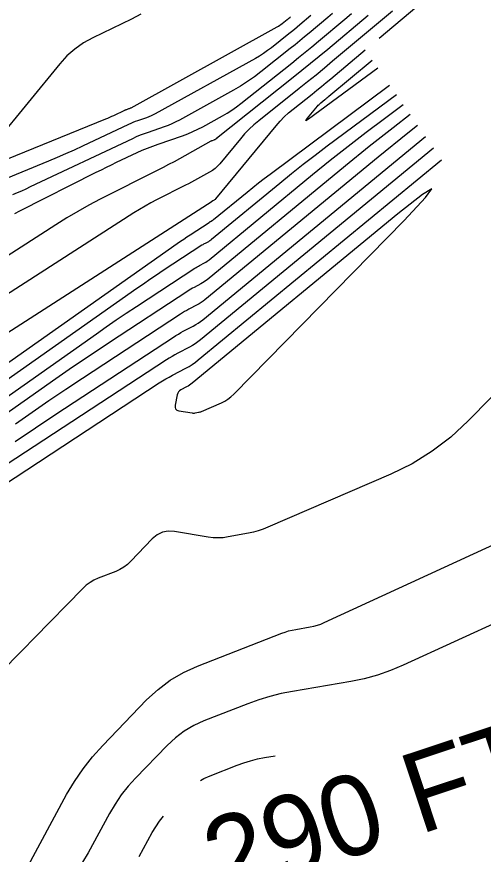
# Model space of a CAD drawing. Extents: x 1768942 to 1774819, y 723037 to 732099.
# Drawn here: x 1770675.9 to 1770710.8, y 726543.6 to 726606.2 of the extents above; entities that cross this region are included whole.
import ezdxf

# ---------------------------------------------------------------- set-up
doc = ezdxf.new("R2010")
doc.units = 0
doc.layers.add('R_Contour Annot', color=7, linetype='Continuous')
doc.layers.add('R_Contours', color=7, linetype='Continuous')

msp = doc.modelspace()

# ---------------------------------------------------------------- linework, layer by layer
at = {"layer": 'R_Contours'}
for points in [[(1770703.024, 726604.618), (1770705.845, 726606.983)], [(1770704.026, 726606.651), (1770699.549, 726602.898), (1770698.93, 726602.382), (1770698.308, 726601.871), (1770697.683, 726601.363), (1770697.054, 726600.86), (1770694.033, 726598.455), (1770693.662, 726598.144), (1770693.308, 726597.814), (1770692.973, 726597.467), (1770692.655, 726597.101), (1770691.125, 726595.247), (1770690.955, 726595.059), (1770690.77, 726594.889), (1770690.57, 726594.738), (1770690.354, 726594.605), (1770689.462, 726594.108), (1770689.238, 726593.986), (1770689.014, 726593.865), (1770688.788, 726593.746), (1770688.56, 726593.63), (1770686.397, 726592.539), (1770685.964, 726592.313), (1770685.537, 726592.077), (1770685.116, 726591.829), (1770684.702, 726591.57), (1770665.147, 726579.003)], [(1770702.208, 726606.319), (1770699.183, 726603.783), (1770698.545, 726603.251), (1770697.902, 726602.723), (1770697.256, 726602.199), (1770696.607, 726601.679), (1770690.884, 726597.124), (1770690.867, 726597.111), (1770690.849, 726597.099), (1770690.831, 726597.088), (1770690.813, 726597.077), (1770690.738, 726597.036), (1770690.72, 726597.026), (1770690.7, 726597.017), (1770690.681, 726597.009), (1770690.661, 726597.001), (1770690.551, 726596.963), (1770690.526, 726596.954), (1770690.501, 726596.944), (1770690.477, 726596.933), (1770690.454, 726596.92), (1770688.099, 726595.61), (1770687.697, 726595.389), (1770687.294, 726595.173), (1770686.888, 726594.96), (1770686.48, 726594.752), (1770682.181, 726592.583), (1770681.334, 726592.142), (1770680.5, 726591.679), (1770679.677, 726591.195), (1770678.868, 726590.689), (1770670.726, 726585.457)], [(1770685.213, 726606.413), (1770684.514, 726606.034), (1770681.62, 726604.645), (1770680.924, 726604.264), (1770680.281, 726603.814), (1770679.691, 726603.296), (1770679.156, 726602.71), (1770674.409, 726596.922)], [(1770697.926, 726606.306), (1770697.103, 726605.616), (1770696.897, 726605.445), (1770696.689, 726605.274), (1770696.481, 726605.105), (1770696.271, 726604.937), (1770694.983, 726603.911), (1770694.693, 726603.691), (1770694.396, 726603.483), (1770694.09, 726603.288), (1770693.776, 726603.106), (1770686.298, 726598.969), (1770686.14, 726598.886), (1770685.978, 726598.81), (1770685.813, 726598.741), (1770685.645, 726598.679), (1770684.967, 726598.446), (1770684.798, 726598.386), (1770684.632, 726598.321), (1770684.467, 726598.251), (1770684.304, 726598.177), (1770680.857, 726596.549), (1770680.227, 726596.257), (1770679.593, 726595.972), (1770678.955, 726595.697), (1770678.313, 726595.429), (1770674.749, 726593.972)], [(1770699.542, 726606.473), (1770699.195, 726606.178), (1770697.796, 726605.005), (1770697.446, 726604.713), (1770697.094, 726604.424), (1770696.739, 726604.136), (1770696.383, 726603.851), (1770694.193, 726602.108), (1770693.702, 726601.734), (1770693.197, 726601.381), (1770692.677, 726601.049), (1770692.143, 726600.739), (1770688.11, 726598.508), (1770687.83, 726598.361), (1770687.546, 726598.227), (1770687.255, 726598.106), (1770686.959, 726597.997), (1770685.763, 726597.586), (1770685.466, 726597.479), (1770685.172, 726597.365), (1770684.881, 726597.242), (1770684.594, 726597.111), (1770676.958, 726593.505), (1770676.629, 726593.353), (1770676.299, 726593.204), (1770675.966, 726593.061), (1770675.631, 726592.921)], [(1770675.806, 726591.531), (1770676.18, 726591.726), (1770681.89, 726594.607), (1770682.268, 726594.796), (1770682.647, 726594.983), (1770683.028, 726595.167), (1770683.409, 726595.349), (1770684.939, 726596.071), (1770685.323, 726596.246), (1770685.712, 726596.41), (1770686.105, 726596.564), (1770686.503, 726596.706), (1770688.343, 726597.339), (1770688.732, 726597.482), (1770689.114, 726597.642), (1770689.489, 726597.818), (1770689.856, 726598.011), (1770691.311, 726598.815), (1770691.669, 726599.024), (1770692.019, 726599.247), (1770692.358, 726599.484), (1770692.688, 726599.735), (1770696.495, 726602.765), (1770696.998, 726603.168), (1770697.498, 726603.573), (1770697.995, 726603.982), (1770698.49, 726604.394), (1770700.464, 726606.049), (1770700.954, 726606.466)], [(1770675.21, 726595.571), (1770682.592, 726598.591), (1770682.745, 726598.654), (1770682.896, 726598.72), (1770683.046, 726598.787), (1770683.196, 726598.856), (1770684.013, 726599.243), (1770684.052, 726599.26), (1770684.091, 726599.277), (1770684.131, 726599.292), (1770684.171, 726599.306), (1770684.332, 726599.362), (1770684.372, 726599.376), (1770684.411, 726599.393), (1770684.449, 726599.411), (1770684.487, 726599.431), (1770695.409, 726605.472), (1770695.503, 726605.527), (1770695.595, 726605.586), (1770695.685, 726605.648), (1770695.772, 726605.715), (1770696.159, 726606.023), (1770696.222, 726606.074), (1770696.285, 726606.124), (1770696.347, 726606.176), (1770696.409, 726606.227)], [(1770659.568, 726572.549), (1770690.536, 726592.451), (1770690.555, 726592.463), (1770690.574, 726592.474), (1770690.594, 726592.485), (1770690.614, 726592.496), (1770690.713, 726592.546), (1770690.723, 726592.551), (1770690.734, 726592.556), (1770690.744, 726592.562), (1770690.754, 726592.567), (1770690.795, 726592.59), (1770690.805, 726592.596), (1770690.814, 726592.603), (1770690.823, 726592.611), (1770690.83, 726592.62), (1770695.329, 726598.073), (1770695.623, 726598.412), (1770695.935, 726598.734), (1770696.262, 726599.039), (1770696.606, 726599.328), (1770698.016, 726600.45), (1770698.367, 726600.731), (1770698.717, 726601.015), (1770699.065, 726601.301), (1770699.411, 726601.589), (1770701.977, 726603.74)], [(1770702.917, 726602.388), (1770697.747, 726598.564), (1770697.607, 726598.469), (1770697.548, 726598.45), (1770697.569, 726598.508), (1770697.672, 726598.643), (1770698.409, 726599.537), (1770698.472, 726599.609), (1770698.538, 726599.677), (1770698.607, 726599.742), (1770698.68, 726599.803), (1770698.977, 726600.04), (1770699.052, 726600.099), (1770699.126, 726600.159), (1770699.199, 726600.22), (1770699.272, 726600.281), (1770702.501, 726602.987)], [(1770668.646, 726575.697), (1770687.939, 726589.283), (1770688.178, 726589.45), (1770688.419, 726589.615), (1770688.661, 726589.778), (1770688.904, 726589.939), (1770690.312, 726590.862), (1770690.34, 726590.88), (1770690.369, 726590.898), (1770690.398, 726590.914), (1770690.428, 726590.931), (1770690.548, 726590.994), (1770690.578, 726591.01), (1770690.606, 726591.028), (1770690.634, 726591.048), (1770690.66, 726591.068), (1770693.151, 726593.117), (1770693.577, 726593.463), (1770694.007, 726593.804), (1770694.441, 726594.139), (1770694.879, 726594.469), (1770703.81, 726601.106)], [(1770704.313, 726600.383), (1770699.148, 726596.544), (1770698.249, 726595.867), (1770697.358, 726595.18), (1770696.477, 726594.481), (1770695.603, 726593.772), (1770690.497, 726589.571), (1770690.442, 726589.529), (1770690.385, 726589.489), (1770690.327, 726589.452), (1770690.266, 726589.418), (1770690.021, 726589.289), (1770689.959, 726589.256), (1770689.899, 726589.221), (1770689.84, 726589.185), (1770689.781, 726589.148), (1770686.896, 726587.256), (1770686.397, 726586.926), (1770685.9, 726586.592), (1770685.407, 726586.253), (1770684.916, 726585.911), (1770652.327, 726562.961)], [(1770655.694, 726564.089), (1770681.894, 726582.539), (1770682.636, 726583.057), (1770683.382, 726583.568), (1770684.132, 726584.074), (1770684.887, 726584.573), (1770689.251, 726587.434), (1770689.34, 726587.491), (1770689.429, 726587.545), (1770689.521, 726587.597), (1770689.613, 726587.647), (1770689.985, 726587.843), (1770690.076, 726587.894), (1770690.165, 726587.95), (1770690.25, 726588.01), (1770690.333, 726588.074), (1770698.056, 726594.427), (1770699.376, 726595.5), (1770700.71, 726596.556), (1770702.056, 726597.596), (1770703.416, 726598.619), (1770704.816, 726599.66)], [(1770705.334, 726598.915), (1770704.061, 726597.932), (1770702.276, 726596.518), (1770700.508, 726595.082), (1770690.169, 726586.577), (1770690.059, 726586.491), (1770689.944, 726586.411), (1770689.825, 726586.336), (1770689.703, 726586.268), (1770689.205, 726586.006), (1770689.082, 726585.939), (1770688.96, 726585.869), (1770688.84, 726585.796), (1770688.721, 726585.72), (1770682.878, 726581.89), (1770681.868, 726581.222), (1770680.864, 726580.545), (1770679.865, 726579.86), (1770678.872, 726579.167), (1770659.061, 726565.216)], [(1770705.896, 726598.107), (1770705.176, 726597.537), (1770702.96, 726595.737), (1770690.005, 726585.08), (1770689.867, 726584.972), (1770689.723, 726584.871), (1770689.575, 726584.778), (1770689.421, 726584.692), (1770688.797, 726584.364), (1770688.643, 726584.28), (1770688.49, 726584.192), (1770688.339, 726584.101), (1770688.191, 726584.006), (1770680.87, 726579.207), (1770679.604, 726578.369), (1770678.345, 726577.522), (1770677.094, 726576.663), (1770675.849, 726575.795)], [(1770675.827, 726574.498), (1770677.34, 726575.517), (1770678.861, 726576.524), (1770687.661, 726582.293), (1770687.839, 726582.407), (1770688.02, 726582.516), (1770688.204, 726582.621), (1770688.39, 726582.722), (1770689.14, 726583.117), (1770689.324, 726583.22), (1770689.502, 726583.332), (1770689.675, 726583.453), (1770689.842, 726583.583), (1770706.479, 726597.27)], [(1770707.082, 726596.403), (1770689.678, 726582.086), (1770689.483, 726581.934), (1770689.282, 726581.793), (1770689.073, 726581.662), (1770688.858, 726581.542), (1770687.982, 726581.081), (1770687.765, 726580.963), (1770687.55, 726580.84), (1770687.339, 726580.712), (1770687.13, 726580.579), (1770675.163, 726572.733)], [(1770671.287, 726568.825), (1770686.6, 726578.865), (1770686.839, 726579.017), (1770687.081, 726579.164), (1770687.326, 726579.304), (1770687.574, 726579.439), (1770688.576, 726579.966), (1770688.823, 726580.104), (1770689.061, 726580.254), (1770689.291, 726580.416), (1770689.514, 726580.589), (1770707.685, 726595.537)], [(1770714.701, 726581.148), (1770709.688, 726576.029), (1770708.385, 726574.82), (1770706.986, 726573.755), (1770705.488, 726572.831), (1770703.892, 726572.05), (1770694.706, 726568.086), (1770694.352, 726567.944), (1770693.992, 726567.823), (1770693.625, 726567.721), (1770693.252, 726567.64), (1770691.749, 726567.355), (1770691.373, 726567.3), (1770690.997, 726567.28), (1770690.62, 726567.294), (1770690.244, 726567.342), (1770687.745, 726567.772), (1770687.27, 726567.801), (1770686.832, 726567.718), (1770686.431, 726567.523), (1770686.068, 726567.215), (1770684.482, 726565.545), (1770684.229, 726565.306), (1770683.955, 726565.099), (1770683.66, 726564.923), (1770683.343, 726564.779), (1770682.034, 726564.267), (1770681.717, 726564.123), (1770681.42, 726563.949), (1770681.144, 726563.744), (1770680.888, 726563.508), (1770677.271, 726559.808), (1770676.981, 726559.513), (1770676.692, 726559.217), (1770676.402, 726558.922), (1770676.112, 726558.627), (1770674.951, 726557.449)], [(1770676.614, 726542.471), (1770679.672, 726548.102), (1770680.253, 726549.091), (1770680.897, 726550.034), (1770681.603, 726550.931), (1770682.372, 726551.782), (1770685.653, 726555.176), (1770686.501, 726555.965), (1770687.419, 726556.651), (1770688.405, 726557.232), (1770689.461, 726557.709), (1770695.744, 726560.158), (1770696.001, 726560.251), (1770696.263, 726560.33), (1770696.528, 726560.397), (1770696.796, 726560.449), (1770697.879, 726560.634), (1770698.147, 726560.689), (1770698.409, 726560.761), (1770698.667, 726560.85), (1770698.919, 726560.956), (1770714.402, 726568.077)], [(1770712.439, 726561.274), (1770704.81, 726557.766), (1770703.865, 726557.368), (1770702.901, 726557.035), (1770701.918, 726556.766), (1770700.914, 726556.561), (1770696.544, 726555.815), (1770695.693, 726555.648), (1770694.855, 726555.439), (1770694.028, 726555.187), (1770693.213, 726554.892), (1770689.932, 726553.613), (1770689.17, 726553.269), (1770688.458, 726552.85), (1770687.797, 726552.356), (1770687.185, 726551.786), (1770684.819, 726549.338), (1770684.264, 726548.725), (1770683.755, 726548.078), (1770683.29, 726547.398), (1770682.871, 726546.684), (1770681.286, 726543.765), (1770680.87, 726543.049)], [(1770689.668, 726549.15), (1770689.935, 726549.307), (1770690.402, 726549.518), (1770692.415, 726550.302), (1770692.915, 726550.483), (1770693.422, 726550.637), (1770693.937, 726550.766), (1770694.458, 726550.868), (1770695.253, 726551.004)], [(1770685.098, 726543.476), (1770686.071, 726545.267), (1770686.328, 726545.705), (1770686.613, 726546.122), (1770686.909, 726546.498)]]:
    msp.add_lwpolyline(points, dxfattribs=at)
msp.add_lwpolyline([(1770689.588, 726576.682), (1770689.646, 726576.698), (1770689.704, 726576.717), (1770689.761, 726576.74), (1770691.233, 726577.376), (1770691.489, 726577.501), (1770691.73, 726577.649), (1770691.955, 726577.821), (1770692.164, 726578.015), (1770704.883, 726591.001), (1770706.494, 726592.707), (1770706.956, 726593.358), (1770706.268, 726592.954), (1770704.429, 726591.496), (1770689.049, 726578.845), (1770688.952, 726578.769), (1770688.851, 726578.698), (1770688.747, 726578.633), (1770688.64, 726578.573), (1770688.203, 726578.343), (1770688.104, 726578.277), (1770688.027, 726578.196), (1770687.971, 726578.098), (1770687.937, 726577.985), (1770687.784, 726577.194), (1770687.776, 726577.04), (1770687.82, 726576.921), (1770687.916, 726576.838), (1770688.063, 726576.79), (1770689.045, 726576.621), (1770689.106, 726576.613), (1770689.166, 726576.611), (1770689.226, 726576.614), (1770689.287, 726576.623), (1770689.528, 726576.669)], close=True, dxfattribs=at)

# ---------------------------------------------------------------- texts
at = {"layer": 'R_Contour Annot'}
msp.add_text('290 FT', height=6, rotation=18.3689, dxfattribs=at).set_placement((1770691.221, 726540.182))

doc.saveas('drawing.dxf')
